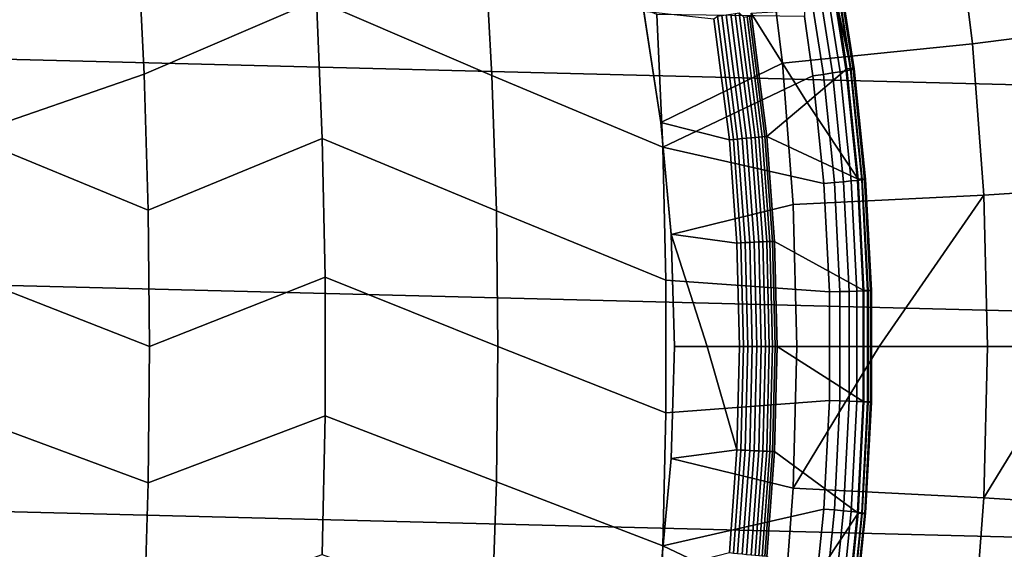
# Model space of a CAD drawing. Header units: metres. Extents: x -248 to 28, y -28 to 28.
# Tile 442 of 507: x 12.28 to 18.11, y -1.2 to 1.94. Entities that reach past the tile are written whole.
import ezdxf

# ---------------------------------------------------------------- set-up
doc = ezdxf.new("R2010")
doc.units = ezdxf.units.M
doc.layers.add('solid_10_061_053_XXX', color=7, linetype='CONTINUOUS')

msp = doc.modelspace()

# ---------------------------------------------------------------- linework, layer by layer
at = {"layer": 'solid_10_061_053_XXX'}
for points in [[(-26.194759, 4.010514, -9.8), (26.364351, 2.677873, -9.8), (26.466129, 1.339522, -9.8), (-26.364359, 2.677795, -9.8)], [(13.017879, 1.612782, 152.902603), (14.037302, 2.051863, 152.112701), (13.984829, 2.869014, 152.043106), (12.977719, 2.416795, 152.846039)], [(17.922283, 1.791176, 145.513077), (19.003113, 1.930268, 144.631226), (18.881119, 2.88922, 144.631226), (17.810884, 2.68121, 145.513077)], [(-26.364359, 2.677795, -9.8), (26.466129, 1.339522, -9.8), (26.5, 0, -9.8), (-26.466131, 1.339472, -9.8)], [(16.797979, 1.677989, 146.342194), (17.922283, 1.791176, 145.513077), (17.810884, 2.68121, 145.513077), (16.693672, 2.511786, 146.342194)], [(16.077435, 1.325327, 146.848373), (16.797979, 1.677989, 146.342194), (16.693672, 2.511786, 146.342194), (15.976553, 1.982458, 146.869827)], [(11.96827, 1.249123, 153.652863), (13.017879, 1.612782, 152.902603), (12.977719, 2.416795, 152.846039), (11.935746, 2.080164, 153.604141)], [(14.037302, 2.051863, 152.112701), (15.076681, 1.603903, 151.349289), (15.032917, 2.403411, 151.294586)], [(15.032917, 2.403411, 151.294586), (15.076681, 1.603903, 151.349289), (16.088423, 1.179893, 150.548569), (16.053181, 1.964918, 150.507019)], [(17.1385, 1.626979, 149.528671), (17.027157, 2.334149, 149.5448), (16.982708, 2.323354, 149.620972), (17.09329, 1.619692, 149.604813)], [(17.174446, 1.633169, 149.447662), (17.062408, 2.343358, 149.463776), (17.027157, 2.334149, 149.5448), (17.1385, 1.626979, 149.528671)], [(17.200626, 1.638175, 149.362915), (17.087969, 2.350849, 149.379013), (17.062408, 2.343358, 149.463776), (17.174446, 1.633169, 149.447662)], [(17.216673, 1.641927, 149.275604), (17.103477, 2.35652, 149.291718), (17.087969, 2.350849, 149.379013), (17.200626, 1.638175, 149.362915)], [(17.202488, 1.645225, 149.010727), (17.09243, 2.339832, 149.026306), (17.103621, 2.362105, 149.114426), (17.217609, 1.645477, 149.098267)], [(17.202488, 1.645225, 149.010727), (17.125702, 2.004436, 148.934586), (17.09243, 2.339832, 149.026306)], [(17.222361, 1.644373, 149.186981), (17.108721, 2.360289, 149.20311), (17.103477, 2.35652, 149.291718), (17.216673, 1.641927, 149.275604)], [(17.217609, 1.645477, 149.098267), (17.103621, 2.362105, 149.114426), (17.108721, 2.360289, 149.20311), (17.222361, 1.644373, 149.186981)], [(17.039455, 1.611411, 149.675003), (16.929688, 2.311123, 149.691193), (16.92794, 1.953912, 149.745422), (16.977816, 1.602261, 149.738205)], [(17.09329, 1.619692, 149.604813), (16.982708, 2.323354, 149.620972), (16.929688, 2.311123, 149.691193), (17.039455, 1.611411, 149.675003)], [(13.041984, 0.806866, 152.936539), (14.072319, 1.232144, 152.159134), (14.037302, 2.051863, 152.112701), (13.017879, 1.612782, 152.902603)], [(14.037302, 2.051863, 152.112701), (14.072319, 1.232144, 152.159134), (15.10295, 0.80244, 151.382111), (15.076681, 1.603903, 151.349289)], [(15.97658, 1.984653, 147.700928), (16.077642, 1.327166, 147.680145), (16.077435, 1.325327, 146.848373), (15.976553, 1.982458, 146.869827)], [(16.482954, 1.223022, 147.425613), (16.077642, 1.327166, 147.680145), (15.97658, 1.984653, 147.700928), (16.39163, 1.939946, 147.44014)], [(17.125702, 2.004436, 148.934586), (17.177492, 1.643522, 148.926315), (16.943001, 1.443806, 148.213364), (16.612192, 1.97299, 147.514862)], [(17.202488, 1.645225, 149.010727), (17.177492, 1.643522, 148.926315), (17.125702, 2.004436, 148.934586)], [(16.053181, 1.964918, 150.507019), (16.088423, 1.179893, 150.548569), (16.977816, 1.602261, 149.738205), (16.92794, 1.953912, 149.745422)], [(16.412958, 1.955507, 147.427948), (16.506315, 1.225471, 147.413086), (16.482954, 1.223022, 147.425613), (16.39163, 1.939946, 147.44014)], [(16.506315, 1.225471, 147.413086), (16.412958, 1.955507, 147.427948), (16.438215, 1.959739, 147.419739), (16.531782, 1.22806, 147.404846)], [(16.531782, 1.22806, 147.404846), (16.438215, 1.959739, 147.419739), (16.464531, 1.964017, 147.416229), (16.558311, 1.230682, 147.401306)], [(16.558311, 1.230682, 147.401306), (16.464531, 1.964017, 147.416229), (16.491062, 1.968205, 147.417542), (16.585049, 1.233254, 147.402588)], [(16.585049, 1.233254, 147.402588), (16.491062, 1.968205, 147.417542), (16.516956, 1.972167, 147.42363), (16.611135, 1.235692, 147.40863)], [(16.611135, 1.235692, 147.40863), (16.516956, 1.972167, 147.42363), (16.541378, 1.975777, 147.43428), (16.635735, 1.237918, 147.419266)], [(16.635735, 1.237918, 147.419266), (16.541378, 1.975777, 147.43428), (16.568014, 1.95061, 147.448456), (16.658054, 1.23986, 147.434143)], [(16.658054, 1.23986, 147.434143), (16.568014, 1.95061, 147.448456), (16.587219, 1.953144, 147.467102), (16.677378, 1.241457, 147.452774)], [(16.677378, 1.241457, 147.452774), (16.587219, 1.953144, 147.467102), (16.602839, 1.955034, 147.488922), (16.693085, 1.242656, 147.474564)], [(16.693085, 1.242656, 147.474564), (16.602839, 1.955034, 147.488922), (16.614368, 1.956222, 147.513184), (16.705074, 1.243765, 147.500015)], [(16.612192, 1.97299, 147.514862), (16.943001, 1.443806, 148.213364), (16.705074, 1.243765, 147.500015)], [(16.614368, 1.956222, 147.513184), (16.612192, 1.97299, 147.514862), (16.705074, 1.243765, 147.500015)], [(17.989231, 0.8967, 145.513077), (19.076435, 0.966372, 144.631226), (19.003113, 1.930268, 144.631226), (17.922283, 1.791176, 145.513077)], [(16.860666, 0.840035, 146.342194), (17.989231, 0.8967, 145.513077), (17.922283, 1.791176, 145.513077), (16.797979, 1.677989, 146.342194)], [(16.138056, 0.663726, 146.83548), (16.860666, 0.840035, 146.342194), (16.797979, 1.677989, 146.342194), (16.077435, 1.325327, 146.848373)], [(16.943001, 1.443806, 148.213364), (17.177492, 1.643522, 148.926315), (17.244406, 0.989895, 148.915512)], [(17.240971, 0.983613, 149.438278), (17.174446, 1.633169, 149.447662), (17.1385, 1.626979, 149.528671), (17.204651, 0.979881, 149.519394)], [(17.267456, 0.98663, 149.353409), (17.200626, 1.638175, 149.362915), (17.174446, 1.633169, 149.447662), (17.240971, 0.983613, 149.438278)], [(17.202488, 1.645225, 149.010727), (17.26977, 0.99086, 149.000763), (17.244406, 0.989895, 148.915512), (17.177492, 1.643522, 148.926315)], [(17.283733, 0.988889, 149.265991), (17.216673, 1.641927, 149.275604), (17.200626, 1.638175, 149.362915), (17.267456, 0.98663, 149.353409)], [(17.26977, 0.99086, 149.000763), (17.202488, 1.645225, 149.010727), (17.217609, 1.645477, 149.098267), (17.284899, 0.991019, 149.088425)], [(17.289576, 0.990359, 149.177246), (17.222361, 1.644373, 149.186981), (17.216673, 1.641927, 149.275604), (17.283733, 0.988889, 149.265991)], [(17.284899, 0.991019, 149.088425), (17.217609, 1.645477, 149.098267), (17.222361, 1.644373, 149.186981), (17.289576, 0.990359, 149.177246)], [(11.96827, 1.249123, 153.652863), (13.041984, 0.806866, 152.936539), (13.017879, 1.612782, 152.902603)], [(15.076681, 1.603903, 151.349289), (15.10295, 0.80244, 151.382111), (16.106045, 0.393455, 150.569336), (16.088423, 1.179893, 150.548569)], [(16.088423, 1.179893, 150.548569), (17.042444, 0.964963, 149.729187), (16.977816, 1.602261, 149.738205)], [(17.039455, 1.611411, 149.675003), (16.977816, 1.602261, 149.738205), (17.042444, 0.964963, 149.729187), (17.104681, 0.970491, 149.665878)], [(17.159006, 0.975486, 149.595612), (17.09329, 1.619692, 149.604813), (17.039455, 1.611411, 149.675003), (17.104681, 0.970491, 149.665878)], [(17.204651, 0.979881, 149.519394), (17.1385, 1.626979, 149.528671), (17.09329, 1.619692, 149.604813), (17.159006, 0.975486, 149.595612)], [(16.705074, 1.243765, 147.500015), (16.943001, 1.443806, 148.213364), (17.244406, 0.989895, 148.915512)], [(26.466131, -1.339472, -9.8), (-26.5, 0, -9.8), (-26.466131, 1.339472, -9.8), (26.5, 0, -9.8)], [(16.077642, 1.327166, 147.680145), (16.138449, 0.664393, 147.667633), (16.138056, 0.663726, 146.83548), (16.077435, 1.325327, 146.848373)], [(16.527275, 0.612248, 147.418839), (16.138449, 0.664393, 147.667633), (16.077642, 1.327166, 147.680145), (16.482954, 1.223022, 147.425613)], [(11.96827, 1.249123, 153.652863), (11.984534, 0.416545, 153.677216), (13.050018, 0, 152.947861), (13.041984, 0.806866, 152.936539)], [(13.050018, 0, 152.947861), (14.089828, 0.410886, 152.182343), (14.072319, 1.232144, 152.159134), (13.041984, 0.806866, 152.936539)], [(14.072319, 1.232144, 152.159134), (14.089828, 0.410886, 152.182343), (15.111707, -0.000001, 151.393051), (15.10295, 0.80244, 151.382111)], [(16.551056, 0.613492, 147.406158), (16.527275, 0.612248, 147.418839), (16.482954, 1.223022, 147.425613), (16.506315, 1.225471, 147.413086)], [(16.576723, 0.614793, 147.397949), (16.551056, 0.613492, 147.406158), (16.506315, 1.225471, 147.413086), (16.531782, 1.22806, 147.404846)], [(16.603445, 0.61611, 147.39447), (16.576723, 0.614793, 147.397949), (16.531782, 1.22806, 147.404846), (16.558311, 1.230682, 147.401306)], [(16.63036, 0.617401, 147.395844), (16.603445, 0.61611, 147.39447), (16.558311, 1.230682, 147.401306), (16.585049, 1.233254, 147.402588)], [(16.656595, 0.618623, 147.402023), (16.63036, 0.617401, 147.395844), (16.585049, 1.233254, 147.402588), (16.611135, 1.235692, 147.40863)], [(16.681303, 0.619738, 147.412796), (16.656595, 0.618623, 147.402023), (16.611135, 1.235692, 147.40863), (16.635735, 1.237918, 147.419266)], [(16.703682, 0.620709, 147.427841), (16.681303, 0.619738, 147.412796), (16.635735, 1.237918, 147.419266), (16.658054, 1.23986, 147.434143)], [(16.723011, 0.621504, 147.44664), (16.703682, 0.620709, 147.427841), (16.658054, 1.23986, 147.434143), (16.677378, 1.241457, 147.452774)], [(16.738663, 0.622098, 147.468613), (16.723011, 0.621504, 147.44664), (16.677378, 1.241457, 147.452774), (16.693085, 1.242656, 147.474564)], [(16.693085, 1.242656, 147.474564), (16.705074, 1.243765, 147.500015), (16.750132, 0.622451, 147.493027), (16.738663, 0.622098, 147.468613)], [(16.705074, 1.243765, 147.500015), (17.244406, 0.989895, 148.915512), (17.278128, 0.330892, 148.91011), (16.750132, 0.622451, 147.493027)], [(16.088423, 1.179893, 150.548569), (16.106045, 0.393455, 150.569336), (17.075008, 0.322558, 149.72467), (17.042444, 0.964963, 149.729187)], [(17.104681, 0.970491, 149.665878), (17.042444, 0.964963, 149.729187), (17.075008, 0.322558, 149.72467), (17.137556, 0.324408, 149.661301)], [(17.104681, 0.970491, 149.665878), (17.137556, 0.324408, 149.661301), (17.192156, 0.32608, 149.590973), (17.159006, 0.975486, 149.595612)], [(17.159006, 0.975486, 149.595612), (17.192156, 0.32608, 149.590973), (17.238035, 0.327551, 149.514664), (17.204651, 0.979881, 149.519394)], [(17.204651, 0.979881, 149.519394), (17.238035, 0.327551, 149.514664), (17.274549, 0.3288, 149.433456), (17.240971, 0.983613, 149.438278)], [(17.240971, 0.983613, 149.438278), (17.274549, 0.3288, 149.433456), (17.301186, 0.32981, 149.348495), (17.267456, 0.98663, 149.353409)], [(17.26977, 0.99086, 149.000763), (17.3036, 0.33122, 148.995438), (17.278128, 0.330892, 148.91011), (17.244406, 0.989895, 148.915512)], [(17.267456, 0.98663, 149.353409), (17.301186, 0.32981, 149.348495), (17.317564, 0.330565, 149.260971), (17.283733, 0.988889, 149.265991)], [(17.284899, 0.991019, 149.088425), (17.318781, 0.331275, 149.083191), (17.3036, 0.33122, 148.995438), (17.26977, 0.99086, 149.000763)], [(17.283733, 0.988889, 149.265991), (17.317564, 0.330565, 149.260971), (17.323458, 0.331056, 149.172119), (17.289576, 0.990359, 149.177246)], [(17.289576, 0.990359, 149.177246), (17.323458, 0.331056, 149.172119), (17.318781, 0.331275, 149.083191), (17.284899, 0.991019, 149.088425)], [(17.989231, 0.8967, 145.513077), (18.011566, 0, 145.513077), (18.537758, 0, 145.097794), (19.076435, 0.966372, 144.631226)], [(16.860666, 0.840035, 146.342194), (16.88158, 0, 146.342194), (17.369652, 0, 145.994186), (17.989231, 0.8967, 145.513077)], [(17.369652, 0, 145.994186), (18.011566, 0, 145.513077), (17.989231, 0.8967, 145.513077)], [(16.138056, 0.663726, 146.83548), (16.158276, 0, 146.831177), (16.88158, 0, 146.342194), (16.860666, 0.840035, 146.342194)], [(15.10295, 0.80244, 151.382111), (15.111707, -0.000001, 151.393051), (16.106045, -0.393454, 150.569336), (16.106045, 0.393455, 150.569336)], [(16.138449, 0.664393, 147.667633), (16.158709, 0, 147.663452), (16.158276, 0, 146.831177), (16.138056, 0.663726, 146.83548)], [(16.527275, 0.612248, 147.418839), (16.542063, 0, 147.41658), (16.350851, 0, 147.540741), (16.138449, 0.664393, 147.667633)], [(16.138449, 0.664393, 147.667633), (16.350851, 0, 147.540741), (16.158709, 0, 147.663452)], [(16.56587, 0, 147.4039), (16.542063, 0, 147.41658), (16.527275, 0.612248, 147.418839), (16.551056, 0.613492, 147.406158)], [(16.56587, 0, 147.4039), (16.551056, 0.613492, 147.406158), (16.576723, 0.614793, 147.397949), (16.591564, 0, 147.395676)], [(16.591564, 0, 147.395676), (16.576723, 0.614793, 147.397949), (16.603445, 0.61611, 147.39447), (16.618315, 0, 147.392197)], [(16.618315, 0, 147.392197), (16.603445, 0.61611, 147.39447), (16.63036, 0.617401, 147.395844), (16.645258, 0, 147.39357)], [(16.645258, 0, 147.39357), (16.63036, 0.617401, 147.395844), (16.656595, 0.618623, 147.402023), (16.671518, 0, 147.399734)], [(16.671518, 0, 147.399734), (16.656595, 0.618623, 147.402023), (16.681303, 0.619738, 147.412796), (16.696251, 0, 147.410507)], [(16.696251, 0, 147.410507), (16.681303, 0.619738, 147.412796), (16.703682, 0.620709, 147.427841), (16.718655, 0, 147.425537)], [(16.718655, 0, 147.425537), (16.703682, 0.620709, 147.427841), (16.723011, 0.621504, 147.44664), (16.738003, 0, 147.444336)], [(16.738003, 0, 147.444336), (16.723011, 0.621504, 147.44664), (16.738663, 0.622098, 147.468613), (16.75367, 0, 147.466293)], [(16.75367, 0, 147.466293), (16.738663, 0.622098, 147.468613), (16.750132, 0.622451, 147.493027), (16.765152, 0, 147.490707)], [(16.750132, 0.622451, 147.493027), (17.278128, 0.330892, 148.91011), (17.278177, -0.328914, 148.910095), (16.765152, 0, 147.490707)], [(11.984534, 0.416545, 153.677216), (11.984534, -0.416545, 153.677216), (13.041984, -0.806867, 152.936539), (13.050018, 0, 152.947861)], [(13.041984, -0.806867, 152.936539), (14.089828, -0.410886, 152.182343), (14.089828, 0.410886, 152.182343), (13.050018, 0, 152.947861)], [(14.089828, 0.410886, 152.182343), (14.089828, -0.410886, 152.182343), (15.10295, -0.802441, 151.382111), (15.111707, -0.000001, 151.393051)], [(16.106045, 0.393455, 150.569336), (16.106045, -0.393454, 150.569336), (17.075058, -0.320631, 149.724655), (17.075008, 0.322558, 149.72467)], [(17.137556, 0.324408, 149.661301), (17.075008, 0.322558, 149.72467), (17.075058, -0.320631, 149.724655), (17.137606, -0.32247, 149.661301)], [(17.192156, 0.32608, 149.590973), (17.137556, 0.324408, 149.661301), (17.137606, -0.32247, 149.661301), (17.192205, -0.324133, 149.590973)], [(17.238035, 0.327551, 149.514664), (17.192156, 0.32608, 149.590973), (17.192205, -0.324133, 149.590973), (17.238085, -0.325595, 149.514664)], [(17.274549, 0.3288, 149.433456), (17.238035, 0.327551, 149.514664), (17.238085, -0.325595, 149.514664), (17.274601, -0.326836, 149.433456)], [(17.301186, 0.32981, 149.348495), (17.274549, 0.3288, 149.433456), (17.274601, -0.326836, 149.433456), (17.301235, -0.327839, 149.34848)], [(17.3036, 0.33122, 148.995438), (17.30365, -0.329241, 148.995422), (17.278177, -0.328914, 148.910095), (17.278128, 0.330892, 148.91011)], [(17.301186, 0.32981, 149.348495), (17.301235, -0.327839, 149.34848), (17.317616, -0.32859, 149.260956), (17.317564, 0.330565, 149.260971)], [(17.318781, 0.331275, 149.083191), (17.31883, -0.329296, 149.083176), (17.30365, -0.329241, 148.995422), (17.3036, 0.33122, 148.995438)], [(17.317564, 0.330565, 149.260971), (17.317616, -0.32859, 149.260956), (17.323507, -0.329078, 149.172104), (17.323458, 0.331056, 149.172119)], [(17.323458, 0.331056, 149.172119), (17.323507, -0.329078, 149.172104), (17.31883, -0.329296, 149.083176), (17.318781, 0.331275, 149.083191)], [(26.364359, -2.677795, -9.8), (-26.466129, -1.339522, -9.8), (-26.5, 0, -9.8), (26.466131, -1.339472, -9.8)], [(16.860666, -0.840035, 146.342194), (16.88158, 0, 146.342194), (16.158276, 0, 146.831177), (16.138058, -0.663719, 146.83548)], [(16.158709, 0, 147.663452), (16.138449, -0.664403, 147.667633), (16.138058, -0.663719, 146.83548), (16.158276, 0, 146.831177)], [(16.551056, -0.613491, 147.406158), (16.527275, -0.612247, 147.418839), (16.542063, 0, 147.41658), (16.56587, 0, 147.4039)], [(16.576723, -0.614792, 147.397949), (16.551056, -0.613491, 147.406158), (16.56587, 0, 147.4039), (16.591564, 0, 147.395676)], [(16.603445, -0.616109, 147.39447), (16.576723, -0.614792, 147.397949), (16.591564, 0, 147.395676), (16.618315, 0, 147.392197)], [(16.63036, -0.6174, 147.395844), (16.603445, -0.616109, 147.39447), (16.618315, 0, 147.392197), (16.645258, 0, 147.39357)], [(16.656595, -0.618623, 147.402023), (16.63036, -0.6174, 147.395844), (16.645258, 0, 147.39357), (16.671518, 0, 147.399734)], [(16.681303, -0.619737, 147.412796), (16.656595, -0.618623, 147.402023), (16.671518, 0, 147.399734), (16.696251, 0, 147.410507)], [(16.703682, -0.620708, 147.427841), (16.681303, -0.619737, 147.412796), (16.696251, 0, 147.410507), (16.718655, 0, 147.425537)], [(16.723011, -0.621503, 147.44664), (16.703682, -0.620708, 147.427841), (16.718655, 0, 147.425537), (16.738003, 0, 147.444336)], [(16.738663, -0.622097, 147.468613), (16.723011, -0.621503, 147.44664), (16.738003, 0, 147.444336), (16.75367, 0, 147.466293)], [(16.75367, 0, 147.466293), (16.765152, 0, 147.490707), (16.750132, -0.622444, 147.493027), (16.738663, -0.622097, 147.468613)], [(15.111707, -0.000001, 151.393051), (15.10295, -0.802441, 151.382111), (16.088423, -1.179893, 150.548569), (16.106045, -0.393454, 150.569336)], [(16.138449, -0.664403, 147.667633), (16.158709, 0, 147.663452), (16.350851, 0, 147.540741), (16.527275, -0.612247, 147.418839)], [(16.350851, 0, 147.540741), (16.542063, 0, 147.41658), (16.527275, -0.612247, 147.418839)], [(16.765152, 0, 147.490707), (17.278177, -0.328914, 148.910095), (17.24456, -0.987905, 148.915482), (16.750132, -0.622444, 147.493027)], [(17.989231, -0.8967, 145.513077), (18.011566, 0, 145.513077), (17.369652, 0, 145.994186), (16.860666, -0.840035, 146.342194)], [(16.860666, -0.840035, 146.342194), (17.369652, 0, 145.994186), (16.88158, 0, 146.342194)], [(19.076435, -0.966372, 144.631226), (19.100897, 0, 144.631226), (18.537758, 0, 145.097794), (17.989231, -0.8967, 145.513077)], [(17.989231, -0.8967, 145.513077), (18.537758, 0, 145.097794), (18.011566, 0, 145.513077)], [(16.088423, -1.179893, 150.548569), (17.042593, -0.963022, 149.729156), (17.075058, -0.320631, 149.724655), (16.106045, -0.393454, 150.569336)], [(17.137606, -0.32247, 149.661301), (17.075058, -0.320631, 149.724655), (17.042593, -0.963022, 149.729156), (17.104834, -0.968537, 149.665848)], [(17.192205, -0.324133, 149.590973), (17.137606, -0.32247, 149.661301), (17.104834, -0.968537, 149.665848), (17.159161, -0.973523, 149.595596)], [(17.238085, -0.325595, 149.514664), (17.192205, -0.324133, 149.590973), (17.159161, -0.973523, 149.595596), (17.204805, -0.977909, 149.519379)], [(17.274601, -0.326836, 149.433456), (17.238085, -0.325595, 149.514664), (17.204805, -0.977909, 149.519379), (17.241127, -0.981634, 149.438263)], [(17.301235, -0.327839, 149.34848), (17.274601, -0.326836, 149.433456), (17.241127, -0.981634, 149.438263), (17.267612, -0.984645, 149.353394)], [(17.269926, -0.988868, 149.000748), (17.24456, -0.987905, 148.915482), (17.278177, -0.328914, 148.910095), (17.30365, -0.329241, 148.995422)], [(17.317616, -0.32859, 149.260956), (17.301235, -0.327839, 149.34848), (17.267612, -0.984645, 149.353394), (17.28389, -0.9869, 149.265976)], [(17.30365, -0.329241, 148.995422), (17.31883, -0.329296, 149.083176), (17.285055, -0.989026, 149.088394), (17.269926, -0.988868, 149.000748)], [(17.323507, -0.329078, 149.172104), (17.317616, -0.32859, 149.260956), (17.28389, -0.9869, 149.265976), (17.289732, -0.988367, 149.177231)], [(17.31883, -0.329296, 149.083176), (17.323507, -0.329078, 149.172104), (17.289732, -0.988367, 149.177231), (17.285055, -0.989026, 149.088394)], [(11.984534, -0.416545, 153.677216), (11.96827, -1.249123, 153.652863), (13.017879, -1.612783, 152.902603), (13.041984, -0.806867, 152.936539)], [(13.017879, -1.612783, 152.902603), (14.072319, -1.232144, 152.159134), (14.089828, -0.410886, 152.182343), (13.041984, -0.806867, 152.936539)], [(14.089828, -0.410886, 152.182343), (14.072319, -1.232144, 152.159134), (15.076681, -1.603904, 151.349289), (15.10295, -0.802441, 151.382111)], [(16.077639, -1.327208, 147.680145), (16.138449, -0.664403, 147.667633), (16.527275, -0.612247, 147.418839), (16.482954, -1.223022, 147.425613)], [(16.506315, -1.22547, 147.413086), (16.482954, -1.223022, 147.425613), (16.527275, -0.612247, 147.418839), (16.551056, -0.613491, 147.406158)], [(16.531782, -1.22806, 147.404846), (16.506315, -1.22547, 147.413086), (16.551056, -0.613491, 147.406158), (16.576723, -0.614792, 147.397949)], [(16.55831, -1.230682, 147.401306), (16.531782, -1.22806, 147.404846), (16.576723, -0.614792, 147.397949), (16.603445, -0.616109, 147.39447)], [(16.585049, -1.233254, 147.402588), (16.55831, -1.230682, 147.401306), (16.603445, -0.616109, 147.39447), (16.63036, -0.6174, 147.395844)], [(16.611135, -1.235692, 147.40863), (16.585049, -1.233254, 147.402588), (16.63036, -0.6174, 147.395844), (16.656595, -0.618623, 147.402023)], [(16.635735, -1.237918, 147.419266), (16.611135, -1.235692, 147.40863), (16.656595, -0.618623, 147.402023), (16.681303, -0.619737, 147.412796)], [(16.658054, -1.23986, 147.434143), (16.635735, -1.237918, 147.419266), (16.681303, -0.619737, 147.412796), (16.703682, -0.620708, 147.427841)], [(16.677378, -1.241457, 147.452774), (16.658054, -1.23986, 147.434143), (16.703682, -0.620708, 147.427841), (16.723011, -0.621503, 147.44664)], [(16.693085, -1.242656, 147.474564), (16.677378, -1.241457, 147.452774), (16.723011, -0.621503, 147.44664), (16.738663, -0.622097, 147.468613)], [(16.705063, -1.243874, 147.500015), (16.693085, -1.242656, 147.474564), (16.738663, -0.622097, 147.468613), (16.750132, -0.622444, 147.493027)], [(16.750132, -0.622444, 147.493027), (17.24456, -0.987905, 148.915482), (16.943066, -1.443853, 148.213547), (16.705063, -1.243874, 147.500015)], [(16.797979, -1.677989, 146.342194), (16.860666, -0.840035, 146.342194), (16.138058, -0.663719, 146.83548), (16.077436, -1.325313, 146.848373)], [(16.077639, -1.327208, 147.680145), (16.077436, -1.325313, 146.848373), (16.138058, -0.663719, 146.83548), (16.138449, -0.664403, 147.667633)], [(15.10295, -0.802441, 151.382111), (15.076681, -1.603904, 151.349289), (16.053181, -1.964917, 150.507019), (16.088423, -1.179893, 150.548569)], [(17.922283, -1.791176, 145.513077), (17.989231, -0.8967, 145.513077), (16.860666, -0.840035, 146.342194), (16.797979, -1.677989, 146.342194)], [(17.989231, -0.8967, 145.513077), (17.922283, -1.791176, 145.513077), (19.003113, -1.930268, 144.631226), (19.076435, -0.966372, 144.631226)], [(16.088423, -1.179893, 150.548569), (16.977816, -1.602261, 149.738205), (17.042593, -0.963022, 149.729156)], [(17.24456, -0.987905, 148.915482), (17.177492, -1.643523, 148.926315), (16.943066, -1.443853, 148.213547)], [(17.104834, -0.968537, 149.665848), (17.042593, -0.963022, 149.729156), (16.977816, -1.602261, 149.738205), (17.039446, -1.61141, 149.674988)], [(17.159161, -0.973523, 149.595596), (17.104834, -0.968537, 149.665848), (17.039446, -1.61141, 149.674988), (17.093279, -1.619691, 149.604813)], [(17.204805, -0.977909, 149.519379), (17.159161, -0.973523, 149.595596), (17.093279, -1.619691, 149.604813), (17.138487, -1.626978, 149.528671)], [(17.241127, -0.981634, 149.438263), (17.204805, -0.977909, 149.519379), (17.138487, -1.626978, 149.528671), (17.174433, -1.633167, 149.447662)], [(17.267612, -0.984645, 149.353394), (17.241127, -0.981634, 149.438263), (17.174433, -1.633167, 149.447662), (17.200611, -1.638173, 149.362915)], [(17.202477, -1.645224, 149.010727), (17.177492, -1.643523, 148.926315), (17.24456, -0.987905, 148.915482), (17.269926, -0.988868, 149.000748)], [(17.28389, -0.9869, 149.265976), (17.267612, -0.984645, 149.353394), (17.200611, -1.638173, 149.362915), (17.21666, -1.641925, 149.275604)], [(17.269926, -0.988868, 149.000748), (17.285055, -0.989026, 149.088394), (17.217598, -1.645476, 149.098267), (17.202477, -1.645224, 149.010727)], [(17.289732, -0.988367, 149.177231), (17.28389, -0.9869, 149.265976), (17.21666, -1.641925, 149.275604), (17.222347, -1.644371, 149.186981)], [(17.285055, -0.989026, 149.088394), (17.289732, -0.988367, 149.177231), (17.222347, -1.644371, 149.186981), (17.217598, -1.645476, 149.098267)], [(16.088423, -1.179893, 150.548569), (16.053181, -1.964917, 150.507019), (16.92794, -1.953911, 149.745422), (16.977816, -1.602261, 149.738205)]]:
    msp.add_3dface(points, dxfattribs=at)

doc.saveas('drawing.dxf')
